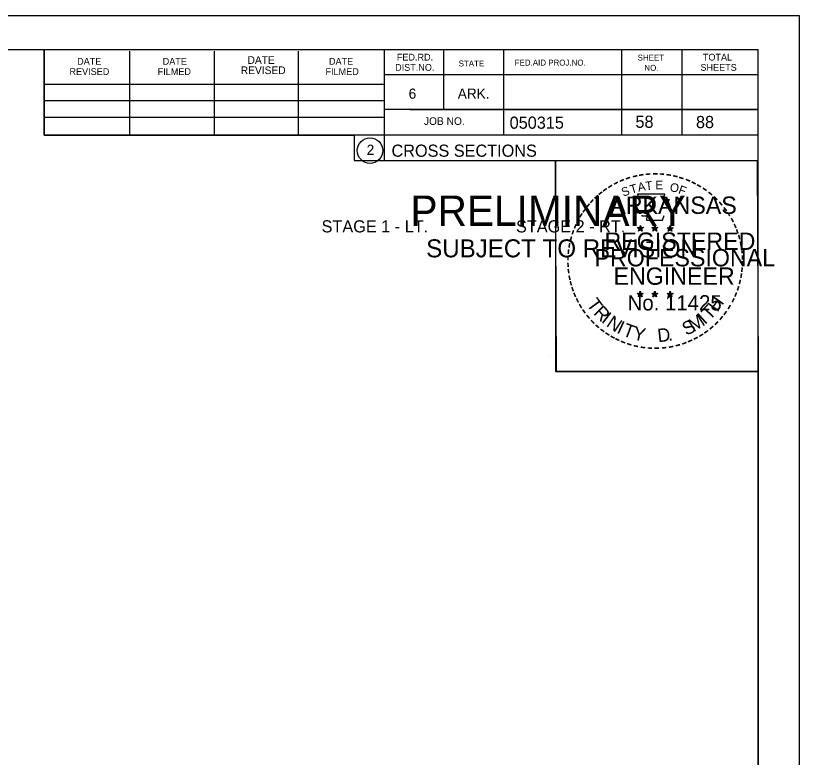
# Model space of a CAD drawing. Extents: x 1486524 to 1499135, y 326561 to 337924.
# Drawn here: x 1489055.5 to 1489145.8, y 329920.4 to 330005.9 of the extents above; entities that cross this region are included whole.
import ezdxf

# ---------------------------------------------------------------- set-up
doc = ezdxf.new("R2010")
doc.units = 0
for name, color, linetype in [('Default', 7, 'Continuous'), ('E_Property Line', 7, 'Continuous'), ('E_Quarter Calls', 7, 'Continuous'), ('E_Section Line', 7, 'Continuous'), ('E_Station Offset', 7, 'Continuous'), ('S_SIXTEEN_SECTION', 7, 'Continuous')]:
    doc.layers.add(name, color=color, linetype=linetype)

msp = doc.modelspace()

# ---------------------------------------------------------------- linework, layer by layer
at = {"layer": 'E_Property Line'}
for p, q in [((1488824.885, 330002.017), (1489141.065, 330002.017)), ((1489058.805, 329992.137), (1489058.805, 330002.017)), ((1489097.965, 330002.017), (1489097.965, 329989.217)), ((1489104.805, 330002.017), (1489104.805, 329995.077)), ((1489111.745, 330002.017), (1489111.745, 329992.137)), ((1489125.325, 330002.017), (1489125.325, 329992.137)), ((1489132.265, 330002.017), (1489132.265, 329992.137)), ((1489141.065, 329796.557), (1489141.065, 330002.017)), ((1489068.665, 329992.137), (1489068.665, 330001.817)), ((1489078.425, 329992.137), (1489078.425, 330001.817)), ((1489088.105, 329992.137), (1489088.105, 330001.817)), ((1489141.065, 329999.077), (1489097.965, 329999.077)), ((1489141.065, 329999.097), (1489141.065, 329999.097)), ((1489058.805, 329997.997), (1489097.965, 329997.997)), ((1489058.805, 329996.137), (1489097.965, 329996.137)), ((1489141.065, 329995.077), (1489097.965, 329995.077)), ((1489100.925, 329995.077), (1489141.065, 329995.077)), ((1489058.805, 329992.137), (1489058.805, 329994.197)), ((1489058.805, 329994.197), (1489097.965, 329994.197)), ((1489141.065, 329992.137), (1489058.805, 329992.137)), ((1489097.965, 329989.217), (1489141.065, 329989.217))]:
    msp.add_line(p, q, dxfattribs=at)
msp.add_circle((1489096.352, 329990.353), 1.467, dxfattribs=at)
at = {"layer": 'E_Quarter Calls'}
for p, q in [((1488812.485, 330005.912), (1489145.818, 330005.912)), ((1489117.1, 329966.761), (1489117.1, 329966.761))]:
    msp.add_line(p, q, dxfattribs=at)
for points in [[(1488812.478, 330005.912), (1489145.818, 330005.912), (1489145.818, 329792.574), (1488812.478, 329792.574)], [(1489058.805, 330002.017), (1489058.805, 329992.137), (1489094.538, 329992.137), (1489094.538, 329989.217), (1489117.737, 329989.217), (1489117.737, 329964.884), (1489141.065, 329964.884), (1489141.065, 329796.557), (1488824.885, 329796.557), (1488824.885, 330002.017)], [(1489117.737, 329989.217), (1489140.945, 329989.217), (1489141.065, 329964.884), (1489117.858, 329964.884)]]:
    msp.add_lwpolyline(points, close=True, dxfattribs=at)
at = {"layer": 'S_SIXTEEN_SECTION'}
for p, q in [((1489127.15, 329981.472), (1489127.499, 329981.361)), ((1489127.15, 329981.472), (1489127.403, 329981.427)), ((1489127.15, 329981.472), (1489127.387, 329981.35)), ((1489127.283, 329981.064), (1489127.499, 329981.361)), ((1489127.283, 329981.064), (1489127.409, 329981.308)), ((1489127.283, 329981.064), (1489127.497, 329981.281)), ((1489127.499, 329981.726), (1489127.458, 329981.474)), ((1489127.712, 329981.064), (1489127.497, 329981.278)), ((1489127.499, 329981.361), (1489127.499, 329981.726)), ((1489127.499, 329981.726), (1489127.548, 329981.476)), ((1489127.846, 329981.472), (1489127.499, 329981.361)), ((1489127.712, 329981.064), (1489127.499, 329981.361)), ((1489127.846, 329981.472), (1489127.56, 329981.423)), ((1489127.712, 329981.064), (1489127.575, 329981.355)), ((1489127.846, 329981.472), (1489127.642, 329981.37)), ((1489128.82, 329981.472), (1489129.169, 329981.361)), ((1489128.82, 329981.472), (1489129.073, 329981.427)), ((1489128.82, 329981.472), (1489129.057, 329981.35)), ((1489128.953, 329981.064), (1489129.169, 329981.361)), ((1489128.953, 329981.064), (1489129.079, 329981.308)), ((1489128.953, 329981.064), (1489129.167, 329981.281)), ((1489129.169, 329981.726), (1489129.128, 329981.474)), ((1489129.382, 329981.064), (1489129.167, 329981.278)), ((1489129.169, 329981.361), (1489129.169, 329981.726)), ((1489129.169, 329981.726), (1489129.218, 329981.476)), ((1489129.516, 329981.472), (1489129.169, 329981.361)), ((1489129.382, 329981.064), (1489129.169, 329981.361)), ((1489129.516, 329981.472), (1489129.23, 329981.423)), ((1489129.382, 329981.064), (1489129.245, 329981.355)), ((1489129.516, 329981.472), (1489129.312, 329981.37)), ((1489130.584, 329981.46), (1489130.933, 329981.349)), ((1489130.584, 329981.46), (1489130.837, 329981.415)), ((1489130.584, 329981.46), (1489130.821, 329981.338)), ((1489130.717, 329981.052), (1489130.933, 329981.349)), ((1489130.717, 329981.052), (1489130.843, 329981.296)), ((1489130.717, 329981.052), (1489130.931, 329981.269)), ((1489130.933, 329981.714), (1489130.892, 329981.462)), ((1489131.146, 329981.052), (1489130.931, 329981.266)), ((1489130.933, 329981.349), (1489130.933, 329981.714)), ((1489130.933, 329981.714), (1489130.982, 329981.464)), ((1489131.28, 329981.46), (1489130.933, 329981.349)), ((1489131.146, 329981.052), (1489130.933, 329981.349)), ((1489131.28, 329981.46), (1489130.994, 329981.411)), ((1489131.146, 329981.052), (1489131.009, 329981.343)), ((1489131.28, 329981.46), (1489131.076, 329981.358)), ((1489127.146, 329973.899), (1489127.495, 329973.788)), ((1489127.146, 329973.899), (1489127.399, 329973.854)), ((1489127.146, 329973.899), (1489127.383, 329973.777)), ((1489127.495, 329974.153), (1489127.454, 329973.901)), ((1489127.495, 329973.788), (1489127.495, 329974.153)), ((1489127.495, 329974.153), (1489127.544, 329973.903)), ((1489127.842, 329973.899), (1489127.495, 329973.788)), ((1489127.842, 329973.899), (1489127.556, 329973.85)), ((1489127.842, 329973.899), (1489127.638, 329973.797)), ((1489128.815, 329973.899), (1489129.164, 329973.788)), ((1489128.815, 329973.899), (1489129.068, 329973.854)), ((1489128.815, 329973.899), (1489129.052, 329973.777)), ((1489129.164, 329974.153), (1489129.123, 329973.901)), ((1489129.164, 329973.788), (1489129.164, 329974.153)), ((1489129.164, 329974.153), (1489129.213, 329973.903)), ((1489129.511, 329973.899), (1489129.164, 329973.788)), ((1489129.511, 329973.899), (1489129.225, 329973.85)), ((1489129.511, 329973.899), (1489129.307, 329973.797)), ((1489130.582, 329973.889), (1489130.931, 329973.778)), ((1489130.582, 329973.889), (1489130.835, 329973.844)), ((1489130.582, 329973.889), (1489130.819, 329973.767)), ((1489130.931, 329974.143), (1489130.89, 329973.891)), ((1489130.931, 329973.778), (1489130.931, 329974.143)), ((1489130.931, 329974.143), (1489130.98, 329973.893)), ((1489131.278, 329973.889), (1489130.931, 329973.778)), ((1489131.278, 329973.889), (1489130.992, 329973.84)), ((1489131.278, 329973.889), (1489131.074, 329973.787)), ((1489127.279, 329973.491), (1489127.495, 329973.788)), ((1489127.279, 329973.491), (1489127.405, 329973.735)), ((1489127.279, 329973.491), (1489127.493, 329973.708)), ((1489127.708, 329973.491), (1489127.493, 329973.705)), ((1489127.708, 329973.491), (1489127.495, 329973.788)), ((1489127.708, 329973.491), (1489127.571, 329973.782)), ((1489128.948, 329973.491), (1489129.164, 329973.788)), ((1489128.948, 329973.491), (1489129.074, 329973.735)), ((1489128.948, 329973.491), (1489129.162, 329973.708)), ((1489129.377, 329973.491), (1489129.162, 329973.705)), ((1489129.377, 329973.491), (1489129.164, 329973.788)), ((1489129.377, 329973.491), (1489129.24, 329973.782)), ((1489130.715, 329973.481), (1489130.931, 329973.778)), ((1489130.715, 329973.481), (1489130.841, 329973.725)), ((1489130.715, 329973.481), (1489130.929, 329973.698)), ((1489131.144, 329973.481), (1489130.929, 329973.695)), ((1489131.144, 329973.481), (1489130.931, 329973.778)), ((1489131.144, 329973.481), (1489131.007, 329973.772))]:
    msp.add_line(p, q, dxfattribs=at)
for points in [[(1489127.191, 329985.35), (1489127.46, 329984.523)], [(1489130.702, 329984.428), (1489130.844, 329984.712), (1489130.159, 329984.688), (1489130.307, 329985.35), (1489127.191, 329985.35)], [(1489127.683, 329982.927), (1489127.683, 329982.84), (1489128.246, 329982.821), (1489128.192, 329982.348), (1489130.062, 329982.348), (1489130.263, 329982.884)], [(1489127.499, 329981.726), (1489127.712, 329981.064), (1489127.15, 329981.472), (1489127.846, 329981.472), (1489127.283, 329981.064), (1489127.499, 329981.726)], [(1489129.169, 329981.726), (1489129.382, 329981.064), (1489128.82, 329981.472), (1489129.516, 329981.472), (1489128.953, 329981.064), (1489129.169, 329981.726)], [(1489130.933, 329981.714), (1489131.146, 329981.052), (1489130.584, 329981.46), (1489131.28, 329981.46), (1489130.717, 329981.052), (1489130.933, 329981.714)], [(1489127.495, 329974.153), (1489127.708, 329973.491), (1489127.146, 329973.899), (1489127.842, 329973.899), (1489127.279, 329973.491), (1489127.495, 329974.153)], [(1489129.164, 329974.153), (1489129.377, 329973.491), (1489128.815, 329973.899), (1489129.511, 329973.899), (1489128.948, 329973.491), (1489129.164, 329974.153)], [(1489130.931, 329974.143), (1489131.144, 329973.481), (1489130.582, 329973.889), (1489131.278, 329973.889), (1489130.715, 329973.481), (1489130.931, 329974.143)]]:
    msp.add_lwpolyline(points, dxfattribs=at)
for centre, radius in [((1489127.498, 329981.36), 0.172), ((1489127.498, 329981.36), 0.145), ((1489127.498, 329981.36), 0.116), ((1489127.498, 329981.36), 0.0991), ((1489127.498, 329981.36), 0.0747), ((1489127.498, 329981.36), 0.0495), ((1489127.498, 329981.36), 0.0296), ((1489129.168, 329981.36), 0.172), ((1489129.168, 329981.36), 0.145), ((1489129.168, 329981.36), 0.116), ((1489129.168, 329981.36), 0.0991), ((1489129.168, 329981.36), 0.0747), ((1489129.168, 329981.36), 0.0495), ((1489129.168, 329981.36), 0.0296), ((1489130.932, 329981.348), 0.172), ((1489130.932, 329981.348), 0.145), ((1489130.932, 329981.348), 0.116), ((1489130.932, 329981.348), 0.0991), ((1489130.932, 329981.348), 0.0747), ((1489130.932, 329981.348), 0.0495), ((1489130.932, 329981.348), 0.0296), ((1489127.494, 329973.787), 0.172), ((1489127.494, 329973.787), 0.145), ((1489127.494, 329973.787), 0.116), ((1489127.494, 329973.787), 0.0991), ((1489127.494, 329973.787), 0.0747), ((1489127.494, 329973.787), 0.0495), ((1489129.163, 329973.787), 0.172), ((1489129.163, 329973.787), 0.145), ((1489129.163, 329973.787), 0.116), ((1489129.163, 329973.787), 0.0991), ((1489129.163, 329973.787), 0.0747), ((1489129.163, 329973.787), 0.0495), ((1489130.93, 329973.777), 0.172), ((1489130.93, 329973.777), 0.145), ((1489130.93, 329973.777), 0.116), ((1489130.93, 329973.777), 0.0991), ((1489130.93, 329973.777), 0.0747), ((1489127.494, 329973.787), 0.0296), ((1489129.163, 329973.787), 0.0296), ((1489130.93, 329973.777), 0.0495), ((1489130.93, 329973.777), 0.0296)]:
    msp.add_circle(centre, radius, dxfattribs=at)

# ---------------------------------------------------------------- texts
at = {"layer": 'Default'}
for s, p in [('STAGE 1 - LT.', (1489090.776, 329980.924)), ('STAGE 2 - RT.', (1489113.176, 329980.924))]:
    msp.add_text(s, height=1.4, dxfattribs=at).set_placement(p)
at = {"layer": 'E_Property Line'}
for s, height, p in [('DATE', 0.7819, (1489062.605, 330000.257)), ('DATE', 0.7819, (1489072.465, 330000.257)), ('DATE', 0.8792, (1489082.245, 330000.357)), ('DATE', 0.7819, (1489091.625, 330000.257)), ('FED.RD.', 0.7819, (1489099.445, 330000.737)), ('SHEET', 0.684, (1489127.185, 330000.737)), ('TOTAL', 0.7819, (1489134.705, 330000.737)), ('REVISED', 0.8792, (1489081.465, 329999.177)), ('DIST.NO.', 0.7819, (1489099.245, 329999.557)), ('STATE', 0.684, (1489106.565, 330000.057)), ('FED.AID PROJ.NO.', 0.684, (1489113.025, 330000.157)), ('NO.', 0.684, (1489127.965, 329999.557)), ('SHEETS', 0.7819, (1489134.425, 329999.557)), ('REVISED', 0.7819, (1489061.725, 329999.077)), ('FILMED', 0.7819, (1489071.885, 329999.077)), ('FILMED', 0.7819, (1489091.225, 329999.077)), ('6', 1.172, (1489100.805, 329996.337)), ('ARK.', 1.1723, (1489106.465, 329996.337)), ('JOB NO.', 0.8792, (1489102.565, 329993.317)), ('050315', 1.4, (1489112.441, 329992.877)), ('2', 1.172, (1489095.969, 329989.866)), ('CROSS SECTIONS', 1.4, (1489098.829, 329989.647))]:
    msp.add_text(s, height=height, rotation=360, dxfattribs=at).set_placement(p)
at = {"layer": 'E_Section Line'}
for s, height, p in [('PRELIMINARY', 3.5, (1489101.017, 329981.68)), ('DWB', 0.01, (1489101.763, 329983.529)), ('SUBJECT TO REVISION', 2.07511, (1489102.826, 329978.051))]:
    msp.add_text(s, height=height, rotation=360, dxfattribs=at).set_placement(p)
at = {"layer": 'E_Station Offset'}
for s, p in [('58', (1489126.938, 329992.982)), ('88', (1489133.909, 329992.95))]:
    msp.add_text(s, height=1.4, dxfattribs=at).set_placement(p)
at = {"layer": 'S_SIXTEEN_SECTION'}
for s, height, rotation, p in [('-', 1.6, 13.63015, (1489126.689, 329986.718)), ('-', 1.6, 10.21935, (1489127.367, 329986.88)), ('-', 1.6, 5.89682, (1489128.096, 329986.99)), ('-', 1.6, 0.18623, (1489128.868, 329987.062)), ('-', 1.6, 357.74304, (1489129.591, 329987.049)), ('-', 1.6, 352.16172, (1489130.335, 329986.993)), ('-', 1.6, 347.20489, (1489131.054, 329986.879)), ('-', 1.6, 28.79182, (1489124.672, 329985.891)), ('-', 1.6, 24.30721, (1489125.305, 329986.208)), ('-', 1.6, 19.17608, (1489125.939, 329986.477)), ('T', 1, 16.4036, (1489126.46, 329985.359)), ('A', 1, 11.21318, (1489127.286, 329985.61)), ('T', 1, 6.02276, (1489128.135, 329985.776)), ('E', 1, 0.83234, (1489129.24, 329985.886)), ('O', 1, 350.4515, (1489130.844, 329985.676)), ('-', 1.6, 342.3362, (1489131.689, 329986.724)), ('-', 1.6, 337.85509, (1489132.424, 329986.501)), ('-', 1.6, 334.12109, (1489133.055, 329986.23)), ('-', 1.6, 329.64089, (1489133.634, 329985.947)), ('-', 1.6, 38.95066, (1489123.021, 329984.748)), ('-', 1.6, 36.23174, (1489123.497, 329985.126)), ('-', 1.6, 34.06357, (1489124.075, 329985.521)), ('S', 1, 21.59401, (1489125.546, 329985.028)), ('F', 1, 340.07066, (1489131.798, 329985.448)), ('-', 1.6, 325.86266, (1489134.277, 329985.586)), ('-', 1.6, 320.52971, (1489134.887, 329985.16)), ('-', 1.6, 48.42305, (1489122.14, 329983.853)), ('-', 1.6, 42.96224, (1489122.588, 329984.331)), ('ARKANSAS', 2, 360, (1489124.044, 329983.062)), ('-', 1.6, 315.57859, (1489135.486, 329984.672)), ('-', 1.6, 50.61417, (1489121.737, 329983.367)), ('-', 1.6, 309.87973, (1489136.055, 329984.122)), ('-', 1.6, 306.65218, (1489136.58, 329983.52)), ('-', 1.6, 58.07063, (1489120.999, 329982.273)), ('-', 1.6, 54.23247, (1489121.324, 329982.8)), ('-', 1.4, 303.67529, (1489137.066, 329982.952)), ('-', 1.6, 62.87135, (1489120.686, 329981.659)), ('-', 1.6, 299.66835, (1489137.385, 329982.345)), ('-', 1.6, 72.39447, (1489120.208, 329980.418)), ('-', 1.6, 67.77427, (1489120.427, 329981.048)), ('DWB', 0.01, 360, (1489127.486, 329981.356)), ('DWB', 0.01, 360, (1489129.156, 329981.356)), ('DWB', 0.01, 360, (1489130.92, 329981.345)), ('-', 1.6, 294.66279, (1489137.709, 329981.733)), ('-', 1.6, 290.57283, (1489137.966, 329981.156)), ('-', 1.6, 75.46096, (1489120.011, 329979.704)), ('REGISTERED', 2, 360, (1489123.366, 329978.913)), ('-', 1.6, 285.12326, (1489138.2, 329980.576)), ('-', 1.6, 81.20126, (1489119.879, 329978.991)), ('-', 1.6, 280.54934, (1489138.4, 329979.834)), ('-', 1.6, 85.18634, (1489119.803, 329978.3)), ('PROFESSIONAL', 2, 360, (1489122.218, 329977.009)), ('-', 1.6, 276.59616, (1489138.562, 329979.066)), ('-', 1.6, 94.19588, (1489119.813, 329976.874)), ('-', 1.6, 89.06224, (1489119.778, 329977.599)), ('-', 1.6, 274.33011, (1489138.622, 329978.344)), ('-', 1.6, 269.94067, (1489138.656, 329977.712)), ('-', 1.6, 98.94793, (1489119.885, 329976.207)), ('ENGINEER', 2, 360, (1489124.405, 329974.884)), ('-', 1.6, 263.5172, (1489138.637, 329977.046)), ('-', 1.6, 101.71495, (1489120.02, 329975.474)), ('-', 1.6, 260.99529, (1489138.566, 329976.392)), ('-', 1.6, 105.45785, (1489120.182, 329974.879)), ('-', 1.6, 252.86809, (1489138.275, 329974.994)), ('-', 1.6, 255.7626, (1489138.456, 329975.714)), ('-', 1.6, 109.08742, (1489120.397, 329974.248)), ('-', 1.6, 114.06432, (1489120.651, 329973.652)), ('-', 1.6, 247.88866, (1489138.052, 329974.321)), ('-', 1.6, 115.72885, (1489120.956, 329973.034)), ('T', 1.54, 306.04056, (1489121.255, 329972.626)), ('No. 11425', 1.757, 360, (1489126.033, 329971.933)), ('DWB', 0.01, 360, (1489127.482, 329973.783)), ('DWB', 0.01, 360, (1489129.151, 329973.783)), ('DWB', 0.01, 360, (1489130.918, 329973.773)), ('H', 1.54, 54.60883, (1489136.375, 329971.661)), ('-', 1.6, 244.61971, (1489137.79, 329973.692)), ('-', 1.6, 120.44712, (1489121.313, 329972.448)), ('-', 1.6, 125.89344, (1489121.716, 329971.887)), ('R', 1.54, 314.00497, (1489122.017, 329971.578)), ('T', 1.54, 46.64442, (1489135.486, 329970.719)), ('-', 1.6, 239.07125, (1489137.396, 329972.94)), ('-', 1.6, 130.71812, (1489122.178, 329971.335)), ('I', 1.54, 321.96938, (1489122.918, 329970.646)), ('N', 1.54, 326.50021, (1489123.485, 329970.175)), ('M', 1.54, 32.65632, (1489133.64, 329969.394)), ('I', 1.54, 42.11359, (1489134.924, 329970.241)), ('-', 1.6, 231.25377, (1489136.564, 329971.721)), ('-', 1.6, 233.84524, (1489136.994, 329972.287)), ('-', 1.6, 134.22381, (1489122.695, 329970.79)), ('-', 1.6, 138.93382, (1489123.22, 329970.326)), ('I', 1.54, 335.36034, (1489124.693, 329969.389)), ('T', 1.54, 339.89117, (1489125.354, 329969.061)), ('S', 1.54, 26.9312, (1489132.801, 329968.988)), ('-', 1.6, 225.76533, (1489136.085, 329971.157)), ('-', 1.6, 144.64634, (1489123.776, 329969.92)), ('-', 1.6, 148.08978, (1489124.337, 329969.549)), ('Y', 1.54, 347.85558, (1489126.571, 329968.616)), ('D', 1.54, 6.39691, (1489129.556, 329968.258)), ('-', 1.6, 215.73633, (1489135.014, 329970.176)), ('-', 1.6, 221.08509, (1489135.563, 329970.648)), ('-', 1.6, 151.57039, (1489124.916, 329969.224)), ('-', 1.6, 154.60019, (1489125.438, 329968.977)), ('-', 1.6, 158.56121, (1489126.062, 329968.723)), ('.', 1.54, 13.76417, (1489130.748, 329968.385)), ('-', 1.6, 204.25161, (1489133.298, 329969.124)), ('-', 1.6, 207.35684, (1489133.922, 329969.443)), ('-', 1.6, 212.24909, (1489134.48, 329969.789)), ('-', 1.6, 162.79826, (1489126.749, 329968.51)), ('-', 1.6, 167.55551, (1489127.464, 329968.346)), ('-', 1.6, 173.11546, (1489128.236, 329968.236)), ('-', 1.6, 176.51827, (1489128.984, 329968.183)), ('-', 1.6, 181.59176, (1489129.728, 329968.202)), ('-', 1.6, 185.81666, (1489130.537, 329968.278)), ('-', 1.6, 191.28576, (1489131.273, 329968.41)), ('-', 1.6, 195.47429, (1489132.002, 329968.609)), ('-', 1.6, 200.71842, (1489132.679, 329968.851))]:
    msp.add_text(s, height=height, rotation=rotation, dxfattribs=at).set_placement(p)

doc.saveas('drawing.dxf')
